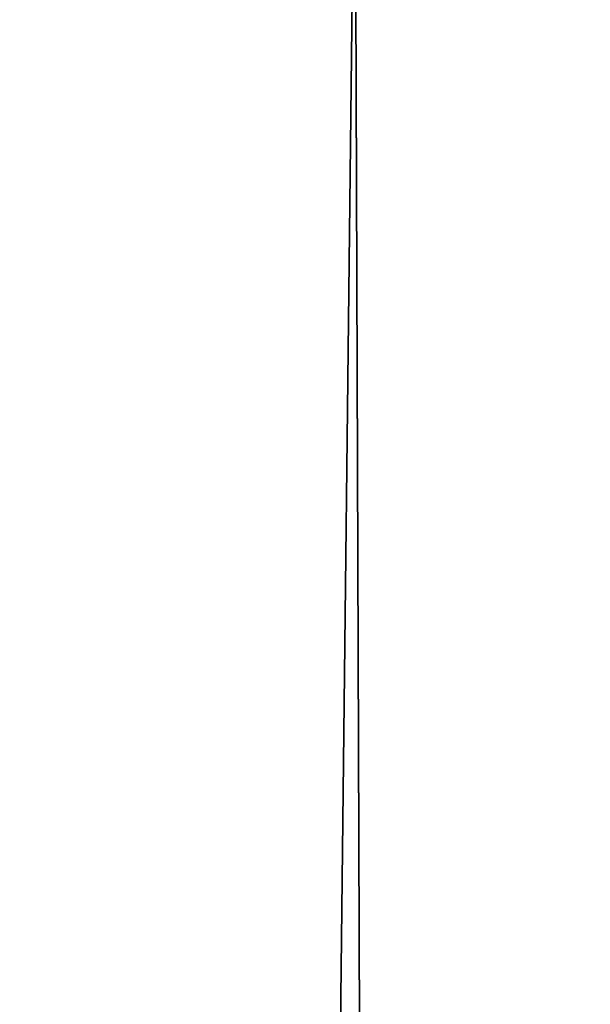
# Model space of a CAD drawing. Header units: millimetres. Extents: x -275 to 275, y -678 to 20.
# Tile 254 of 514: x -2.199 to -2.044, y -51.461 to -51.193. Entities that reach past the tile are written whole.
import ezdxf

# ---------------------------------------------------------------- set-up
doc = ezdxf.new("R2010")
doc.units = ezdxf.units.MM
doc.header["$LTSCALE"] = 65.185185
for name, color, linetype in [('237', 7, 'CONTINUOUS'), ('362', 7, 'CONTINUOUS'), ('375', 7, 'CONTINUOUS'), ('566', 7, 'CONTINUOUS'), ('568', 7, 'CONTINUOUS')]:
    doc.layers.add(name, color=color, linetype=linetype)

msp = doc.modelspace()

# ---------------------------------------------------------------- linework, layer by layer
at = {"layer": '237', "linetype": 'Continuous'}
for points in [[(-2.02482, -74.85131, -2.96229), (-2.2, -25, -1.35), (-2.63505, -74.85131, -1.35), (-2.02482, -74.85131, -2.96229)], [(-1.87094, -25.60872, -2.45872), (-2.2, -25, -1.35), (-2.02482, -74.85131, -2.96229), (-1.87094, -25.60872, -2.45872)]]:
    msp.add_3dface(points, dxfattribs=at)
at = {"layer": '362', "linetype": 'Continuous'}
for points in [[(-2, -74.7, 19.85), (-2, 0, 19.85), (-4.05721, -6.35388, 19.03355), (-2, -74.7, 19.85)], [(-2, -74.7, 19.85), (-4.05721, -6.35388, 19.03355), (-4.12132, -74.7, 18.97132), (-2, -74.7, 19.85)]]:
    msp.add_3dface(points, dxfattribs=at)
at = {"layer": '375', "linetype": 'Continuous'}
for points in [[(-2, -41.71041, -6.15), (-2.34238, -71.5, -6.28562), (-2.35355, -41.71041, -6.29645), (-2, -41.71041, -6.15)], [(-2, -71.5, -6.15), (-2.34238, -71.5, -6.28562), (-2, -41.71041, -6.15), (-2, -71.5, -6.15)]]:
    msp.add_3dface(points, dxfattribs=at)
at = {"layer": '566', "linetype": 'Continuous'}
for points in [[(-2.09344, -12.78906, 15.05), (-1.90985, -11.7926, 15.84289), (-2.63505, -74.85131, 15.05), (-2.09344, -12.78906, 15.05)], [(-2.63505, -74.85131, 15.05), (-1.90985, -11.7926, 15.84289), (-2.02482, -74.85131, 16.66229), (-2.63505, -74.85131, 15.05)]]:
    msp.add_3dface(points, dxfattribs=at)
at = {"layer": '568', "linetype": 'Continuous'}
msp.add_3dface([(-2.63505, -74.85131, 15.05), (-2.33719, -40.72058, 14.80198), (-2.09344, -12.78906, 15.05), (-2.63505, -74.85131, 15.05)], dxfattribs=at)

doc.saveas('drawing.dxf')
